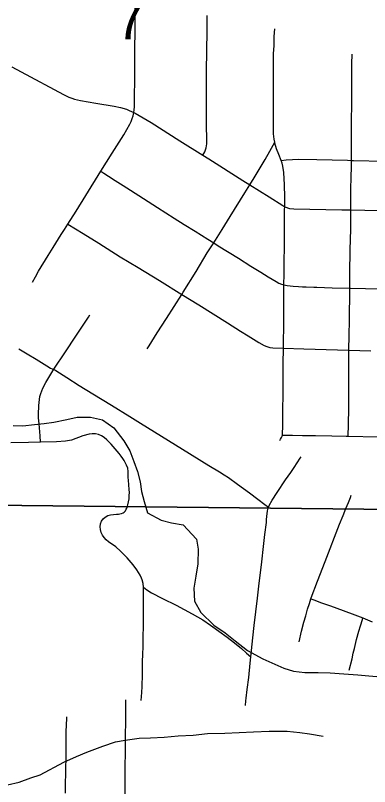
# Model space of a CAD drawing. Extents: x 0 to 34, y 0 to 22.
# Drawn here: x 12.129 to 12.485, y 17.806 to 18.58 of the extents above; entities that cross this region are included whole.
import ezdxf

# ---------------------------------------------------------------- set-up
doc = ezdxf.new("R2010")
doc.units = 0
for name, color, linetype in [('GM_X_City_Street', 7, 'Continuous'), ('GM_X_Minor_River', 7, 'Continuous'), ('GM_X_Section', 7, 'Continuous'), ('GM_X_Section_Text', 7, 'Continuous')]:
    doc.layers.add(name, color=color, linetype=linetype)

msp = doc.modelspace()

# ---------------------------------------------------------------- linework, layer by layer
at = {"layer": 'GM_X_City_Street'}
for points in [[(12.14626, 18.3123), (12.14932, 18.31781), (12.15236, 18.32328), (12.16213, 18.33922), (12.16704, 18.34711), (12.17524, 18.36008), (12.17841, 18.36536), (12.18016, 18.36793), (12.18193, 18.37069), (12.19019, 18.38355), (12.19997, 18.39949), (12.21502, 18.42377), (12.22631, 18.44187), (12.23804, 18.46023), (12.24406, 18.4711), (12.24541, 18.47384), (12.24655, 18.47666), (12.24744, 18.47956), (12.24816, 18.48278), (12.24859, 18.48555), (12.24884, 18.48859), (12.24881, 18.49474), (12.24879, 18.50101), (12.24915, 18.51346), (12.24905, 18.53529), (12.24943, 18.57584), (12.24955, 18.60388)], [(12.31758, 18.43982), (12.31962, 18.44325), (12.32093, 18.4472), (12.32145, 18.45145), (12.32126, 18.47426), (12.32136, 18.4928), (12.32118, 18.51133), (12.32126, 18.52371), (12.32164, 18.54538), (12.32174, 18.56394), (12.32174, 18.57595), (12.32174, 18.57746), (12.32174, 18.5801)], [(12.39485, 18.15334), (12.39554, 18.15447), (12.39672, 18.1564), (12.39734, 18.15771), (12.39744, 18.15867), (12.39771, 18.16143), (12.39784, 18.16631), (12.3979, 18.1767), (12.39789, 18.18285), (12.39823, 18.20091), (12.39823, 18.20634), (12.39823, 18.21408), (12.39823, 18.22248), (12.3983, 18.2304), (12.39856, 18.24595), (12.39861, 18.24943), (12.3989, 18.27084), (12.3989, 18.28061), (12.3989, 18.28802), (12.39888, 18.29539), (12.39894, 18.30468), (12.399, 18.30951), (12.39915, 18.32021), (12.39947, 18.36057), (12.39975, 18.38541), (12.39976, 18.38788), (12.39981, 18.39782), (12.39959, 18.41023), (12.39887, 18.42262), (12.39792, 18.42874), (12.39716, 18.43174), (12.39623, 18.43469), (12.39383, 18.44043), (12.39148, 18.44618), (12.38985, 18.45214), (12.38972, 18.45286), (12.38919, 18.45598), (12.3887, 18.46141), (12.3887, 18.47623), (12.38853, 18.49798), (12.38854, 18.52597), (12.38854, 18.53305), (12.3887, 18.54178), (12.38904, 18.55017), (12.38937, 18.55906), (12.38986, 18.56697)], [(12.46353, 18.15752), (12.46371, 18.16071), (12.46399, 18.16646), (12.46399, 18.17289), (12.46426, 18.18206), (12.4644, 18.19355), (12.4644, 18.20189), (12.46426, 18.21092), (12.46427, 18.22091), (12.46423, 18.23368), (12.4643, 18.24412), (12.46454, 18.25894), (12.46477, 18.27392), (12.4652, 18.30485), (12.46521, 18.30622), (12.46532, 18.32645), (12.46531, 18.32948), (12.4655, 18.33651), (12.46548, 18.34426), (12.46578, 18.35594), (12.46612, 18.36503), (12.46611, 18.37132), (12.46616, 18.38493), (12.46621, 18.3959), (12.46616, 18.40204), (12.46624, 18.40467), (12.46619, 18.40781), (12.46644, 18.41584), (12.46693, 18.43035), (12.46695, 18.43466), (12.46708, 18.47033), (12.46729, 18.49507), (12.46729, 18.50697), (12.46729, 18.51655), (12.46716, 18.5279), (12.46732, 18.53514), (12.46743, 18.53802), (12.46772, 18.54123)], [(12.12568, 18.5286), (12.13492, 18.52369), (12.17743, 18.5009), (12.18297, 18.4982), (12.18579, 18.49706), (12.18866, 18.49609), (12.19465, 18.49474), (12.20998, 18.49216), (12.22848, 18.48912), (12.23461, 18.48778), (12.24067, 18.48601), (12.24364, 18.48491), (12.24816, 18.48278), (12.24935, 18.48221), (12.26553, 18.47275), (12.29438, 18.45429), (12.31758, 18.43982), (12.32346, 18.43614), (12.35767, 18.41449), (12.36463, 18.41019), (12.3842, 18.39814), (12.39776, 18.3892), (12.39976, 18.38788)], [(12.26141, 18.24525), (12.26349, 18.24851), (12.27166, 18.26131), (12.28103, 18.27599), (12.29634, 18.29998), (12.29771, 18.30213), (12.31073, 18.32317), (12.32202, 18.34164), (12.32847, 18.35172), (12.33701, 18.3651), (12.34513, 18.37832), (12.35962, 18.4021), (12.36463, 18.41019), (12.36905, 18.41732), (12.38018, 18.43553), (12.38472, 18.44379), (12.38972, 18.45286)], [(12.39623, 18.43469), (12.4013, 18.43511), (12.40755, 18.43563), (12.41363, 18.43594), (12.43205, 18.43563), (12.46301, 18.43477), (12.46695, 18.43466), (12.46901, 18.4346), (12.53123, 18.43334), (12.55836, 18.43255), (12.5685, 18.43239), (12.57189, 18.43233), (12.57441, 18.4322), (12.57553, 18.43205), (12.57653, 18.43174), (12.57737, 18.43126)], [(12.21502, 18.42377), (12.21793, 18.42183), (12.22257, 18.41873), (12.22931, 18.41451), (12.23747, 18.40945), (12.24492, 18.40468), (12.25799, 18.39638), (12.27205, 18.38724), (12.28872, 18.3765), (12.2989, 18.37023), (12.30987, 18.36354), (12.32251, 18.35547), (12.32847, 18.35172), (12.33299, 18.34888), (12.3532, 18.33636), (12.36589, 18.32828), (12.37565, 18.32225), (12.38321, 18.31763), (12.39112, 18.31289), (12.3938, 18.31149), (12.39658, 18.31026), (12.399, 18.30951), (12.40234, 18.30883), (12.40521, 18.30856), (12.40816, 18.30843), (12.41373, 18.30795), (12.41753, 18.30767), (12.42146, 18.30753), (12.42916, 18.30744), (12.43221, 18.30739), (12.4476, 18.30674), (12.46521, 18.30622), (12.46593, 18.3062), (12.48096, 18.30588), (12.51614, 18.30532)], [(12.39976, 18.38788), (12.40458, 18.38642), (12.40886, 18.38585), (12.45707, 18.38507), (12.46616, 18.38493), (12.4944, 18.3845), (12.5131, 18.38392), (12.52556, 18.38394), (12.53093, 18.38394)], [(12.18193, 18.37069), (12.18943, 18.36599), (12.19727, 18.36109), (12.2131, 18.35143), (12.23451, 18.33792), (12.25239, 18.32694), (12.27382, 18.31391), (12.29634, 18.29998), (12.31337, 18.28944), (12.3423, 18.27146), (12.35536, 18.26323), (12.36324, 18.2584), (12.37375, 18.2518), (12.37917, 18.24882), (12.382, 18.24756), (12.38497, 18.24669), (12.38799, 18.24623), (12.39856, 18.24595), (12.41888, 18.2454), (12.45301, 18.24449), (12.4643, 18.24412), (12.48629, 18.2434)], [(12.15427, 18.15159), (12.15387, 18.15788), (12.15307, 18.17018), (12.15251, 18.1762), (12.15238, 18.17924), (12.15258, 18.18843), (12.15324, 18.19445), (12.15385, 18.19741), (12.15466, 18.20032), (12.15682, 18.20599), (12.15957, 18.21141), (12.16764, 18.22487), (12.17951, 18.24249), (12.18979, 18.25792), (12.20248, 18.27717), (12.20406, 18.27956)], [(12.13264, 18.24529), (12.14101, 18.24048), (12.15005, 18.23492), (12.16073, 18.22814), (12.16434, 18.22608), (12.16603, 18.22539), (12.16764, 18.22487), (12.16972, 18.22354), (12.18082, 18.21641), (12.19339, 18.20866), (12.2068, 18.20028), (12.21644, 18.19441), (12.22556, 18.18871), (12.24413, 18.17725), (12.25471, 18.17066), (12.27584, 18.15759), (12.29704, 18.1445), (12.32371, 18.1283), (12.33435, 18.1219), (12.33908, 18.11887), (12.34329, 18.11602), (12.35246, 18.10951), (12.36438, 18.10062), (12.37272, 18.09438), (12.37974, 18.0891), (12.3836, 18.0862)], [(12.2579, 18.00583), (12.25747, 18.00953), (12.25654, 18.01329), (12.25583, 18.01508), (12.25437, 18.01788), (12.25112, 18.02327), (12.24749, 18.02834), (12.24151, 18.03553), (12.23493, 18.04221), (12.23016, 18.04628), (12.2226, 18.05159), (12.22032, 18.05355), (12.21832, 18.05576), (12.21665, 18.05821), (12.21536, 18.06089), (12.21456, 18.0637), (12.21432, 18.06658), (12.2147, 18.06943), (12.21571, 18.07209), (12.21731, 18.07445), (12.21941, 18.07638), (12.22191, 18.07778), (12.22465, 18.07866), (12.22759, 18.07905), (12.23067, 18.07921), (12.23264, 18.07931), (12.2342, 18.07949), (12.23586, 18.07991), (12.2373, 18.08048), (12.23862, 18.0814), (12.2397, 18.08258), (12.24056, 18.08428), (12.24114, 18.08545), (12.24186, 18.08737), (12.24226, 18.08875), (12.24292, 18.09165), (12.24334, 18.09477), (12.24359, 18.09791), (12.24366, 18.10105), (12.24356, 18.10416), (12.24285, 18.11329), (12.24262, 18.11611), (12.24242, 18.11901), (12.24236, 18.1221), (12.24202, 18.12539), (12.24087, 18.1285), (12.23955, 18.13107), (12.23846, 18.13318), (12.23717, 18.13533), (12.23547, 18.13767), (12.23351, 18.14008), (12.23143, 18.14252), (12.22528, 18.14957), (12.22088, 18.15408), (12.21845, 18.15615), (12.21577, 18.158), (12.21279, 18.15935), (12.20959, 18.16003), (12.20634, 18.15999), (12.20316, 18.15947), (12.19707, 18.15779), (12.18545, 18.15354), (12.17947, 18.1525), (12.17028, 18.15187), (12.15427, 18.15159), (12.14233, 18.15138), (12.1245, 18.15077)], [(12.39744, 18.15867), (12.40022, 18.15867), (12.40778, 18.15866), (12.41774, 18.15843), (12.43058, 18.1583), (12.44714, 18.15794), (12.46142, 18.15758), (12.46353, 18.15752), (12.49354, 18.15679)], [(12.36029, 17.88705), (12.36078, 17.89161), (12.36108, 17.89441), (12.36211, 17.90316), (12.36365, 17.91533), (12.36515, 17.92971), (12.36591, 17.93592), (12.36783, 17.95513), (12.36916, 17.96734), (12.37233, 17.99481), (12.37268, 17.9979), (12.37371, 18.00709), (12.37668, 18.03153), (12.37852, 18.0467), (12.37998, 18.05881), (12.38135, 18.07088), (12.38165, 18.07388), (12.38193, 18.07683), (12.38262, 18.08251), (12.38326, 18.08531), (12.3836, 18.0862), (12.38428, 18.08799), (12.38735, 18.09317), (12.39224, 18.10094), (12.40074, 18.11368), (12.40584, 18.1212), (12.40924, 18.12626), (12.4154, 18.13536), (12.41635, 18.13678)], [(12.41443, 17.95115), (12.41671, 17.96187), (12.41918, 17.97067), (12.42094, 17.97719), (12.42286, 17.98372), (12.42455, 17.9895), (12.42613, 17.99419), (12.42645, 17.99514), (12.43287, 18.01193), (12.44062, 18.03184), (12.45482, 18.06909), (12.45846, 18.07792), (12.46128, 18.08497), (12.46381, 18.0909), (12.46586, 18.09606), (12.46673, 18.09827)], [(12.25567, 17.89207), (12.2561, 17.90006), (12.25641, 17.9061), (12.25675, 17.91827), (12.25693, 17.93033), (12.25713, 17.93932), (12.25742, 17.94547), (12.25757, 17.95375), (12.25787, 17.96916), (12.25801, 17.98006), (12.25798, 17.98782), (12.25791, 18.00038), (12.2579, 18.00583)], [(12.2579, 18.00583), (12.26125, 18.00313), (12.26595, 18.00007), (12.27687, 17.99458), (12.29059, 17.98779), (12.30682, 17.97909), (12.31744, 17.97294), (12.32509, 17.96783), (12.3336, 17.96188), (12.34188, 17.95563), (12.34944, 17.94996), (12.35627, 17.94429), (12.36147, 17.93977), (12.36591, 17.93592)], [(12.42613, 17.99419), (12.42997, 17.99277), (12.43568, 17.99066), (12.44595, 17.98705), (12.45862, 17.98247), (12.47041, 17.97813), (12.47827, 17.97501), (12.48786, 17.9712)], [(12.46462, 17.92254), (12.4675, 17.93408), (12.46866, 17.9395), (12.4699, 17.94425), (12.47201, 17.9532), (12.47436, 17.96184), (12.47595, 17.96718), (12.47782, 17.97349), (12.47827, 17.97501)], [(12.23615, 17.69311), (12.23754, 17.69526), (12.2385, 17.69751), (12.23904, 17.70061), (12.23904, 17.70703), (12.23887, 17.71907), (12.23876, 17.74095), (12.23901, 17.75648), (12.23907, 17.77194), (12.23951, 17.8), (12.23941, 17.81243), (12.23957, 17.82801), (12.23972, 17.8374), (12.23982, 17.84671), (12.23989, 17.85608), (12.2401, 17.87162), (12.24009, 17.87789), (12.24009, 17.88413), (12.2401, 17.89261)], [(12.1795, 17.79908), (12.17959, 17.80738), (12.17981, 17.82022), (12.18002, 17.83799), (12.18024, 17.86046), (12.18067, 17.87437), (12.18071, 17.8758)]]:
    msp.add_lwpolyline(points, dxfattribs=at)
at = {"layer": 'GM_X_Minor_River'}
for points in [[(12.12679, 18.1682), (12.13667, 18.16815), (12.14844, 18.16924), (12.15793, 18.17034), (12.16781, 18.17181), (12.18073, 18.17441), (12.19137, 18.17665), (12.20466, 18.17659), (12.2168, 18.17387), (12.22816, 18.16585), (12.23798, 18.15288), (12.24402, 18.14297), (12.24816, 18.13232), (12.25192, 18.12204), (12.25454, 18.11177), (12.25603, 18.10188), (12.25865, 18.09199), (12.26203, 18.08058), (12.27567, 18.07329), (12.28591, 18.07059), (12.29767, 18.06864), (12.31129, 18.05414), (12.31278, 18.04425), (12.31234, 18.02944), (12.3104, 18.0169), (12.30846, 18.00475), (12.30917, 17.99183), (12.31559, 17.9804), (12.32845, 17.9678), (12.33981, 17.96015), (12.35003, 17.95213), (12.36253, 17.94219), (12.37769, 17.93377), (12.39892, 17.92455), (12.40878, 17.92147), (12.42016, 17.92028), (12.43345, 17.92022), (12.4456, 17.91979), (12.45926, 17.91896), (12.47331, 17.91776), (12.48432, 17.91695), (12.49646, 17.91576)], [(12.11121, 17.80525), (12.12109, 17.8075), (12.13287, 17.81012), (12.14466, 17.81426), (12.15417, 17.81726), (12.17776, 17.8301), (12.19069, 17.83576), (12.20096, 17.84028), (12.21693, 17.84631), (12.22986, 17.85044), (12.23936, 17.85231), (12.25343, 17.85416), (12.26482, 17.8545), (12.2785, 17.85521), (12.29256, 17.85669), (12.30776, 17.85739), (12.3222, 17.85886), (12.33968, 17.85918), (12.36855, 17.8606), (12.38413, 17.86131), (12.40237, 17.86124), (12.4149, 17.86006), (12.42477, 17.85851), (12.43844, 17.85618)]]:
    msp.add_lwpolyline(points, dxfattribs=at)
at = {"layer": 'GM_X_Section'}
for points in [[(12.83006, 19.08281), (12.8229, 18.08062), (11.66658, 18.09295), (11.66464, 19.0944)], [(12.8229, 18.08062), (12.81671, 17.06719), (11.66229, 17.07839), (11.66658, 18.09295)]]:
    msp.add_lwpolyline(points, close=True, dxfattribs=at)

# ---------------------------------------------------------------- texts
at = {"layer": 'GM_X_Section_Text'}
msp.add_text('7', height=0.04186, rotation=0.00001, dxfattribs=at).set_placement((12.22973, 18.5564))

doc.saveas('drawing.dxf')
